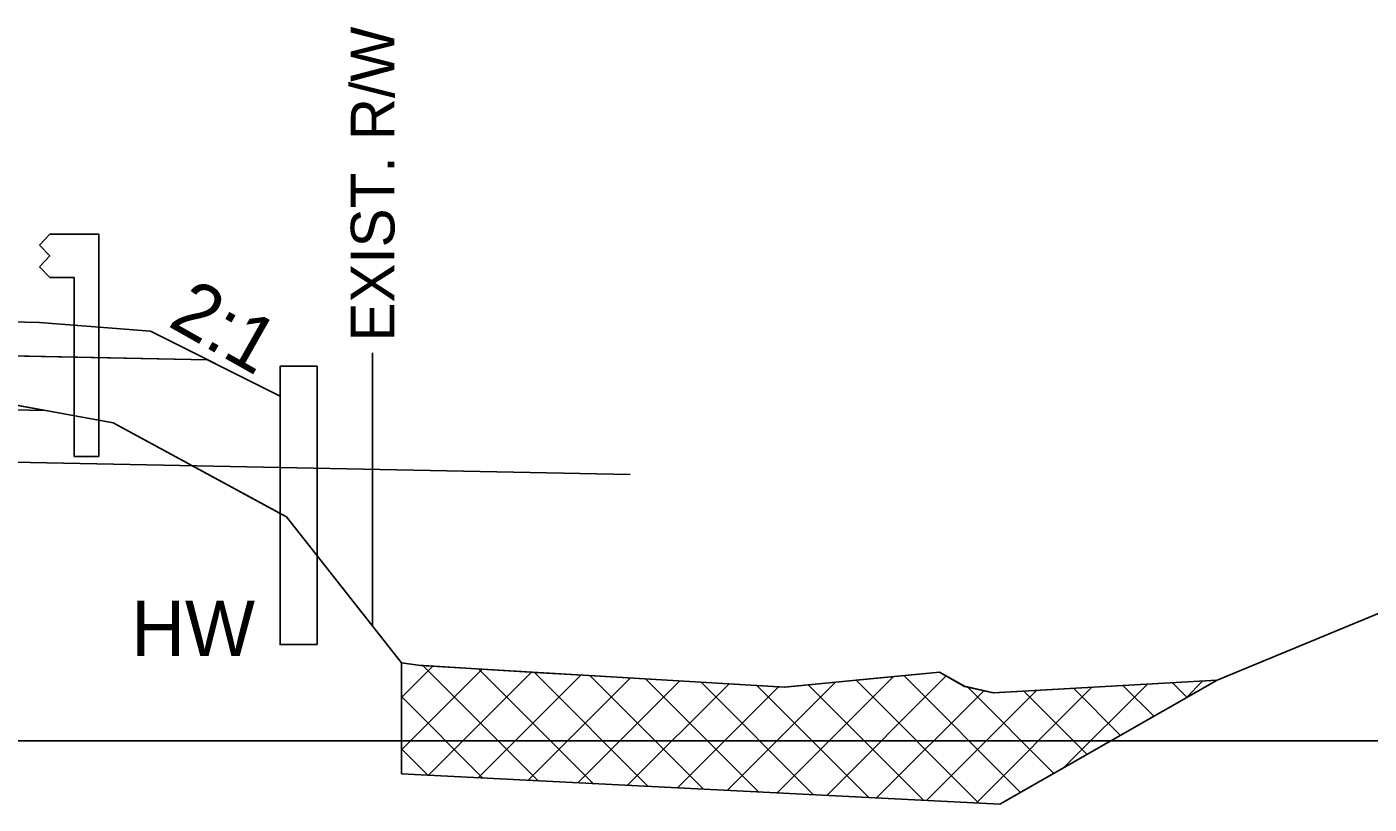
# Model space of a CAD drawing. Extents: x -26 to 4303, y -10 to 9577.
# Drawn here: x 3170.65 to 3206.94, y 3998.29 to 4019.3 of the extents above; entities that cross this region are included whole.
import ezdxf

# ---------------------------------------------------------------- set-up
doc = ezdxf.new("R2010")
doc.units = 0
for name, color, linetype in [('Old_Level_2', 7, 'Continuous'), ('Prop CMT Pvmt Course 2 Wedge', 7, 'Continuous'), ('Prop CMT Pvmt Course 3 Wedge', 7, 'Continuous'), ('Prop CMT Pvmt Wedge Surface 1', 7, 'Continuous'), ('Prop CMT Shld Paved Course 2', 7, 'Continuous'), ('Prop CMT Slope Grass', 7, 'Continuous'), ('Prop Road Sect_ Recs - UC Shallow (Outline)', 7, 'Continuous'), ('Prop Shade Light', 7, 'Continuous'), ('Prop XS DDE Elevations', 7, 'Continuous'), ('Prop XS Ditch Standard Text', 7, 'Continuous'), ('Prop XS Side Slope Text', 7, 'Continuous'), ('Scratch_Level_1', 7, 'Continuous'), ('Scratch_Level_4', 7, 'Continuous'), ('Scratch_Level_5', 7, 'Continuous'), ('Scratch_Level_6', 7, 'Continuous'), ('Typical Curb CELL', 7, 'Continuous')]:
    doc.layers.add(name, color=color, linetype=linetype)

msp = doc.modelspace()

# ---------------------------------------------------------------- linework, layer by layer
at = {"layer": 'Old_Level_2'}
msp.add_line((3150, 4000), (3300, 4000), dxfattribs=at)
msp.add_line((3150, 4000), (3300, 4000), dxfattribs=at)
at = {"layer": 'Prop CMT Pvmt Course 2 Wedge'}
msp.add_line((3177.5, 4009.32), (3177.5, 4006.148), dxfattribs=at)
for points in [[(3171, 4011.31), (3174, 4011.07)], [(3174, 4011.07), (3177.5, 4009.32)]]:
    msp.add_lwpolyline(points, dxfattribs=at)
at = {"layer": 'Prop CMT Pvmt Course 3 Wedge'}
for points in [[(3172.604, 4013.69), (3171.271, 4013.69), (3171, 4013.398)], [(3172.604, 4007.69), (3172.604, 4013.69)], [(3171, 4013.398), (3171.271, 4013.106)], [(3171.271, 4013.106), (3171, 4012.815)], [(3171, 4012.815), (3171.271, 4012.523), (3171.937, 4012.523)], [(3171.937, 4012.523), (3171.937, 4007.69)], [(3171.937, 4007.69), (3172.604, 4007.69)]]:
    msp.add_lwpolyline(points, dxfattribs=at)
at = {"layer": 'Prop CMT Pvmt Wedge Surface 1'}
msp.add_line((3166.982, 4010.473), (3175.535, 4010.302), dxfattribs=at)
at = {"layer": 'Prop CMT Shld Paved Course 2'}
msp.add_lwpolyline([(3169, 4011.35), (3171, 4011.31)], dxfattribs=at)
at = {"layer": 'Prop CMT Slope Grass'}
msp.add_lwpolyline([(3166.726, 4009.739), (3172.983, 4008.595), (3177.67, 4006.057), (3180.781, 4002.109), (3181.298, 4002.037), (3191.14, 4001.451), (3193.44, 4001.675), (3195.325, 4001.857), (3196, 4001.474), (3196.777, 4001.298), (3202.827, 4001.642), (3213.263, 4005.96)], dxfattribs=at)
at = {"layer": 'Prop Road Sect_ Recs - UC Shallow (Outline)'}
msp.add_lwpolyline([(3162.271, 4010.505), (3162.271, 4009.109), (3171.154, 4008.929), (3164.364, 4010.145)], close=True, dxfattribs=at)
at = {"layer": 'Prop Shade Light'}
msp.add_lwpolyline([(3162.27, 4010.506), (3162.271, 4009.109), (3171.154, 4008.929), (3164.364, 4010.145)], dxfattribs=at)
at = {"layer": 'Prop XS DDE Elevations'}
msp.add_lwpolyline([(3162.27, 4010.506), (3166.726, 4009.739), (3172.983, 4008.595), (3177.5, 4006.148), (3177.5, 4009.32), (3175.535, 4010.302), (3166.982, 4010.473), (3162.27, 4010.567)], close=True, dxfattribs=at)
at = {"layer": 'Prop XS Ditch Standard Text'}
msp.add_line((3180, 4010.489), (3180, 4003.087), dxfattribs=at)
at = {"layer": 'Scratch_Level_1'}
msp.add_lwpolyline([(3180.779, 3999.109), (3196.782, 3998.298), (3196.955, 3998.291), (3202.827, 4001.641), (3196.782, 4001.298), (3196.003, 4001.475), (3195.325, 4001.859), (3191.126, 4001.451), (3186.009, 4001.756), (3184.547, 4001.843), (3182.519, 4001.964), (3181.234, 4002.045), (3180.779, 4002.109)], close=True, dxfattribs=at)
at = {"layer": 'Scratch_Level_4'}
for p, q in [((3180.779, 4001.169), (3181.63, 4002.02)), ((3180.779, 3999.755), (3182.961, 4001.937)), ((3181.355, 4002.038), (3184.471, 3998.922)), ((3181.51, 3999.072), (3184.296, 4001.858)), ((3182.856, 3999.004), (3185.631, 4001.778)), ((3182.864, 4001.943), (3185.961, 3998.846)), ((3184.202, 3998.935), (3186.966, 4001.699)), ((3184.367, 4001.854), (3187.45, 3998.771)), ((3185.871, 4001.764), (3188.94, 3998.695)), ((3190.932, 3998.594), (3194.076, 4001.738)), ((3192.278, 3998.526), (3195.508, 4001.756)), ((3194.356, 4001.765), (3197.512, 3998.608)), ((3185.548, 3998.867), (3188.3, 4001.62)), ((3186.894, 3998.799), (3189.635, 4001.54)), ((3187.375, 4001.675), (3190.43, 3998.62)), ((3188.24, 3998.731), (3190.97, 4001.461)), ((3188.879, 4001.585), (3191.92, 3998.544)), ((3189.586, 3998.662), (3192.509, 4001.586)), ((3190.382, 4001.496), (3193.409, 3998.469)), ((3191.777, 4001.515), (3194.899, 3998.393)), ((3193.067, 4001.64), (3196.389, 3998.318)), ((3193.624, 3998.458), (3196.523, 4001.357)), ((3194.97, 3998.39), (3197.944, 4001.364)), ((3196.077, 4001.458), (3198.413, 3999.122)), ((3196.316, 3998.321), (3199.443, 4001.449)), ((3197.605, 4001.344), (3199.313, 3999.636)), ((3198.688, 3999.279), (3200.943, 4001.534)), ((3198.943, 4001.421), (3200.213, 4000.15)), ((3200.281, 4001.497), (3201.114, 4000.664)), ((3201.619, 4001.573), (3202.014, 4001.177)), ((3201.982, 4001.159), (3202.442, 4001.619)), ((3180.779, 4001.2), (3182.981, 3998.997)), ((3180.779, 3999.785), (3181.492, 3999.073))]:
    msp.add_line(p, q, dxfattribs=at)
at = {"layer": 'Scratch_Level_5'}
msp.add_line((3178.5, 4010.125), (3178.5, 4002.605), dxfattribs=at)
msp.add_lwpolyline([(3178.5, 4002.605), (3177.5, 4002.605), (3177.5, 4010.125), (3178.5, 4010.125)], dxfattribs=at)
at = {"layer": 'Scratch_Level_6'}
msp.add_lwpolyline([(3150, 4007.938), (3186.966, 4007.198)], dxfattribs=at)

# ---------------------------------------------------------------- texts
at = {"layer": 'Prop XS Ditch Standard Text'}
msp.add_text('EXIST. R/W', height=1.1811, rotation=90, dxfattribs=at).set_placement((3180.591, 4010.791))
at = {"layer": 'Prop XS Side Slope Text'}
msp.add_text('2:1', height=1.5, rotation=330.539, dxfattribs=at).set_placement((3174.43, 4011.23))
at = {"layer": 'Typical Curb CELL'}
msp.add_text('HW', height=1.5, dxfattribs=at).set_placement((3173.479, 4002.292))

doc.saveas('drawing.dxf')
